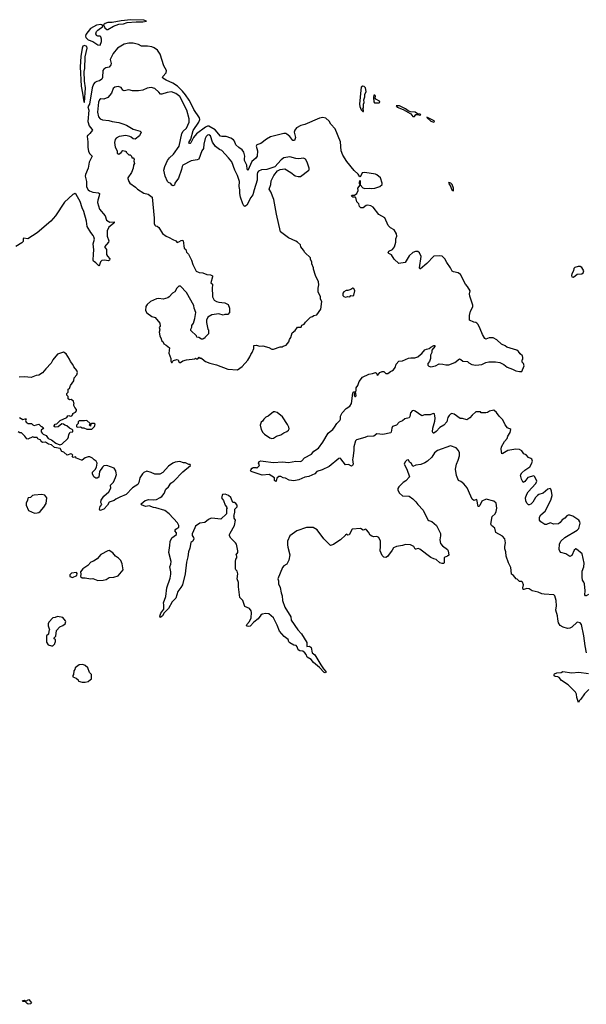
# Model space of a CAD drawing. Extents: x 2220520 to 2384350, y 721165 to 893491.
# Tile 314 of 315: x 2367262 to 2374816, y 865306 to 878444. Entities that reach past the tile are written whole.
import ezdxf

# ---------------------------------------------------------------- set-up
doc = ezdxf.new("R2010")
doc.units = 0

msp = doc.modelspace()

# ---------------------------------------------------------------- linework, layer by layer
at = {"layer": '0CON20XD'}
for points in [[(2368422, 878312), (2368435, 878312), (2368513, 878357), (2368585, 878383), (2368645, 878391), (2368695, 878407), (2368815, 878417), (2368905, 878414), (2368952, 878425), (2368915, 878436), (2368745, 878444), (2368615, 878431), (2368495, 878407), (2368437, 878405), (2368402, 878395), (2368378, 878375), (2368398, 878335), (2368422, 878312)], [(2368335, 878102), (2368353, 878155), (2368353, 878183), (2368343, 878215), (2368335, 878226), (2368305, 878226), (2368285, 878233), (2368276, 878255), (2368287, 878285), (2368304, 878306), (2368370, 878355), (2368363, 878375), (2368342, 878382), (2368285, 878369), (2368207, 878325), (2368142, 878245), (2368137, 878225), (2368145, 878207), (2368175, 878176), (2368235, 878151), (2368305, 878107), (2368335, 878102)], [(2371793, 876267), (2371795, 876300), (2371800, 876295), (2371800, 876240), (2371835, 876200), (2371865, 876193), (2371924, 876196), (2371955, 876190), (2371995, 876196), (2372062, 876218), (2372094, 876245), (2372096, 876265), (2372072, 876335), (2372025, 876374), (2372005, 876383), (2371863, 876407), (2371829, 876401), (2371805, 876352), (2371795, 876348), (2371773, 876383), (2371722, 876432), (2371622, 876552), (2371571, 876635), (2371548, 876695), (2371538, 876815), (2371467, 876987), (2371411, 877051), (2371389, 877089), (2371345, 877129), (2371305, 877140), (2371259, 877131), (2371065, 877046), (2371009, 877031), (2370951, 876999), (2370929, 876971), (2370920, 876945), (2370938, 876872), (2370925, 876834), (2370904, 876834), (2370863, 876885), (2370825, 876918), (2370814, 876924), (2370785, 876924), (2370605, 876879), (2370550, 876850), (2370475, 876794), (2370424, 876776), (2370416, 876755), (2370430, 876695), (2370427, 876623), (2370412, 876598), (2370357, 876553), (2370305, 876432), (2370295, 876448), (2370290, 876505), (2370260, 876565), (2370258, 876588), (2370265, 876625), (2370252, 876675), (2370228, 876708), (2370185, 876737), (2370145, 876775), (2370124, 876824), (2370110, 876840), (2370075, 876863), (2370015, 876886), (2369955, 876885), (2369939, 876889), (2369866, 876976), (2369785, 877024), (2369765, 877024), (2369739, 877011), (2369619, 876921), (2369580, 876870), (2369545, 876803), (2369535, 876791), (2369525, 876790), (2369518, 876805), (2369542, 876848), (2369574, 876965), (2369650, 877075), (2369663, 877113), (2369657, 877135), (2369585, 877244), (2369559, 877295), (2369520, 877370), (2369471, 877441), (2369430, 877490), (2369365, 877555), (2369305, 877599), (2369215, 877637), (2369168, 877665), (2369164, 877675), (2369169, 877685), (2369214, 877735), (2369221, 877765), (2369185, 877829), (2369133, 877985), (2369098, 878038), (2369055, 878068), (2369025, 878080), (2368965, 878091), (2368885, 878092), (2368845, 878114), (2368775, 878131), (2368715, 878131), (2368655, 878119), (2368565, 878065), (2368506, 877994), (2368466, 877915), (2368482, 877858), (2368478, 877842), (2368455, 877812), (2368409, 877801), (2368384, 877786), (2368372, 877765), (2368367, 877675), (2368355, 877649), (2368325, 877628), (2368290, 877620), (2368265, 877608), (2368247, 877583), (2368227, 877535), (2368194, 877315), (2368169, 877281), (2368184, 877235), (2368169, 877085), (2368188, 877028), (2368224, 876985), (2368230, 876970), (2368195, 876924), (2368175, 876902), (2368165, 876900), (2368161, 876885), (2368170, 876815), (2368170, 876745), (2368181, 876685), (2368195, 876656), (2368227, 876625), (2368189, 876541), (2368174, 876465), (2368138, 876378), (2368134, 876355), (2368151, 876285), (2368154, 876215), (2368175, 876174), (2368191, 876161), (2368235, 876144), (2368312, 876132), (2368324, 876124), (2368322, 876095), (2368303, 876035), (2368301, 876005), (2368327, 875917), (2368399, 875825), (2368420, 875770), (2368465, 875742), (2368520, 875745), (2368520, 875735), (2368511, 875725), (2368452, 875675), (2368428, 875625), (2368427, 875555), (2368452, 875495), (2368446, 875474), (2368390, 875415), (2368417, 875377), (2368420, 875310), (2368430, 875290), (2368462, 875255), (2368458, 875235), (2368443, 875227), (2368395, 875236), (2368355, 875229), (2368338, 875212), (2368325, 875172), (2368315, 875160), (2368275, 875200), (2368245, 875220), (2368240, 875235), (2368244, 875315), (2368252, 875375), (2368243, 875453), (2368258, 875515), (2368251, 875545), (2368242, 875565), (2368209, 875605), (2368160, 875685), (2368152, 875755), (2368117, 875885), (2368093, 875933), (2368067, 876017), (2368015, 876113), (2367997, 876127), (2367969, 876111), (2367861, 876009), (2367740, 875825), (2367675, 875758), (2367495, 875599), (2367372, 875518), (2367313, 875527), (2367308, 875515), (2367309, 875485), (2367292, 875465), (2367211, 875419)], [(2368125, 877340), (2368139, 877535), (2368126, 877624), (2368122, 877752), (2368132, 877795), (2368135, 877950), (2368159, 878065), (2368155, 878086), (2368125, 878099), (2368105, 878093), (2368095, 878066), (2368077, 877955), (2368069, 877815), (2368082, 877555), (2368101, 877465), (2368115, 877350), (2368125, 877340)], [(2370165, 873774), (2370229, 873815), (2370305, 873900), (2370331, 873945), (2370342, 873978), (2370362, 874005), (2370382, 874055), (2370382, 874098), (2370415, 874100), (2370465, 874088), (2370505, 874092), (2370585, 874068), (2370625, 874048), (2370645, 874048), (2370735, 874078), (2370762, 874078), (2370775, 874090), (2370815, 874100), (2370852, 874145), (2370858, 874175), (2370878, 874205), (2370895, 874268), (2370933, 874297), (2370965, 874340), (2371015, 874340), (2371025, 874370), (2371055, 874380), (2371072, 874408), (2371140, 874475), (2371167, 874483), (2371185, 874498), (2371223, 874507), (2371277, 874583), (2371290, 874685), (2371272, 874715), (2371272, 874745), (2371243, 874815), (2371243, 874863), (2371252, 874905), (2371247, 874945), (2371205, 875030), (2371178, 875115), (2371180, 875135), (2371158, 875185), (2371157, 875215), (2371138, 875245), (2371137, 875265), (2371065, 875338), (2371045, 875368), (2371012, 875415), (2371005, 875440), (2370967, 875475), (2370945, 875490), (2370844, 875534), (2370755, 875599), (2370741, 875615), (2370685, 875850), (2370648, 876045), (2370611, 876145), (2370588, 876185), (2370610, 876245), (2370613, 876295), (2370648, 876365), (2370701, 876429), (2370733, 876447), (2370795, 876452), (2370878, 876405), (2370935, 876362), (2370975, 876350), (2371005, 876350), (2371118, 876435), (2371122, 876445), (2371120, 876465), (2371093, 876545), (2371073, 876583), (2371045, 876596), (2370985, 876589), (2370944, 876594), (2370865, 876616), (2370785, 876603), (2370747, 876575), (2370665, 876482), (2370555, 876446), (2370485, 876441), (2370445, 876421), (2370432, 876405), (2370427, 876385), (2370429, 876305), (2370386, 876175), (2370369, 876105), (2370345, 876071), (2370292, 875968), (2370265, 875952), (2370252, 875962), (2370238, 875988), (2370204, 876075), (2370196, 876126), (2370198, 876175), (2370189, 876219), (2370191, 876285), (2370167, 876365), (2370128, 876435), (2370088, 876548), (2370045, 876602), (2369957, 876697), (2369925, 876712), (2369873, 876753), (2369830, 876810), (2369805, 876894), (2369785, 876907), (2369765, 876904), (2369748, 876885), (2369735, 876858), (2369716, 876785), (2369710, 876725), (2369692, 876695), (2369649, 876585), (2369626, 876574), (2369547, 876563), (2369435, 876501), (2369426, 876485), (2369421, 876445), (2369381, 876329), (2369330, 876265), (2369327, 876235), (2369305, 876228), (2369290, 876235), (2369278, 876258), (2369245, 876270), (2369231, 876285), (2369201, 876355), (2369184, 876435), (2369196, 876484), (2369232, 876565), (2369258, 876602), (2369311, 876649), (2369389, 876755), (2369423, 876925), (2369443, 876955), (2369484, 876995), (2369522, 877075), (2369520, 877120), (2369490, 877235), (2369395, 877418), (2369345, 877460), (2369285, 877480), (2369226, 877474), (2369155, 877449), (2369140, 877450), (2369118, 877478), (2369065, 877524), (2369015, 877541), (2368961, 877529), (2368905, 877502), (2368845, 877494), (2368766, 877496), (2368715, 877509), (2368655, 877497), (2368638, 877505), (2368615, 877540), (2368575, 877552), (2368530, 877545), (2368508, 877525), (2368487, 877465), (2368435, 877406), (2368385, 877382), (2368345, 877386), (2368325, 877377), (2368313, 877345), (2368298, 877208), (2368310, 877150), (2368335, 877121), (2368365, 877106), (2368448, 877098), (2368495, 877085), (2368582, 877072), (2368635, 877055), (2368687, 877037), (2368775, 876984), (2368868, 876958), (2368880, 876945), (2368858, 876895), (2368799, 876851), (2368775, 876853), (2368747, 876877), (2368728, 876885), (2368675, 876897), (2368587, 876887), (2368548, 876865), (2368534, 876845), (2368527, 876807), (2368534, 876745), (2368562, 876695), (2368562, 876665), (2368585, 876652), (2368598, 876658), (2368615, 876670), (2368635, 876698), (2368672, 876692), (2368680, 876685), (2368680, 876675), (2368715, 876640), (2368735, 876640), (2368750, 876625), (2368755, 876600), (2368775, 876600), (2368788, 876585), (2368782, 876555), (2368790, 876525), (2368778, 876502), (2368776, 876464), (2368752, 876405), (2368704, 876336), (2368703, 876325), (2368716, 876286), (2368731, 876265), (2368805, 876211), (2368833, 876183), (2368915, 876129), (2368975, 876114), (2369027, 876075), (2369056, 875795), (2369053, 875725), (2369062, 875702), (2369073, 875693), (2369095, 875690), (2369115, 875672), (2369165, 875590), (2369214, 875554), (2369255, 875540), (2369305, 875509), (2369343, 875493), (2369363, 875473), (2369385, 875478), (2369415, 875500), (2369435, 875502), (2369442, 875495), (2369456, 875396), (2369476, 875376), (2369484, 875344), (2369510, 875315), (2369553, 875235), (2369572, 875178), (2369615, 875088), (2369655, 875071), (2369705, 875067), (2369755, 875042), (2369805, 875038), (2369830, 875025), (2369832, 875015), (2369812, 874935), (2369830, 874915), (2369832, 874895), (2369828, 874875), (2369832, 874745), (2369855, 874700), (2369885, 874682), (2369917, 874673), (2369995, 874668), (2370040, 874645), (2370060, 874595), (2370060, 874535), (2370035, 874510), (2369995, 874510), (2369975, 874502), (2369915, 874520), (2369825, 874507), (2369770, 874475), (2369752, 874435), (2369752, 874405), (2369770, 874315), (2369780, 874305), (2369777, 874253), (2369730, 874205), (2369725, 874190), (2369715, 874190), (2369705, 874180), (2369685, 874180), (2369652, 874202), (2369625, 874210), (2369620, 874225), (2369542, 874295), (2369542, 874315), (2369557, 874343), (2369558, 874365), (2369578, 874395), (2369598, 874455), (2369608, 874535), (2369588, 874595), (2369585, 874630), (2369486, 874806), (2369405, 874890), (2369385, 874890), (2369355, 874860), (2369328, 874815), (2369297, 874795), (2369253, 874747), (2369235, 874734), (2369176, 874714), (2369115, 874724), (2369085, 874721), (2369004, 874686), (2368962, 874645), (2368942, 874615), (2368938, 874565), (2368955, 874533), (2369024, 874484), (2369069, 874469), (2369130, 874395), (2369133, 874357), (2369122, 874335), (2369128, 874305), (2369120, 874275), (2369128, 874225), (2369147, 874187), (2369150, 874165), (2369169, 874149), (2369185, 874120), (2369215, 874103), (2369258, 874065), (2369248, 873995), (2369278, 873925), (2369278, 873888), (2369285, 873870), (2369295, 873870), (2369300, 873885), (2369313, 873897), (2369355, 873912), (2369376, 873906), (2369385, 873880), (2369395, 873870), (2369405, 873870), (2369438, 873892), (2369485, 873907), (2369595, 873920), (2369605, 873930), (2369615, 873920), (2369635, 873920), (2369655, 873940), (2369665, 873930), (2369685, 873930), (2369720, 873895), (2369740, 873885), (2369795, 873862), (2369885, 873841), (2370035, 873780), (2370165, 873774)], [(2371845, 877220), (2371847, 877233), (2371838, 877255), (2371845, 877270), (2371847, 877315), (2371855, 877340), (2371852, 877375), (2371865, 877415), (2371862, 877445), (2371879, 877485), (2371871, 877535), (2371855, 877551), (2371835, 877556), (2371816, 877545), (2371808, 877505), (2371792, 877315), (2371795, 877288), (2371815, 877240), (2371835, 877220), (2371845, 877220)], [(2372055, 877334), (2372063, 877345), (2372058, 877358), (2372008, 877385), (2372000, 877395), (2372007, 877425), (2371998, 877435), (2371982, 877435), (2371978, 877405), (2371985, 877350), (2371994, 877335), (2372055, 877334)], [(2372502, 877152), (2372525, 877153), (2372543, 877177), (2372565, 877180), (2372595, 877168), (2372608, 877175), (2372602, 877185), (2372565, 877190), (2372535, 877210), (2372473, 877213), (2372439, 877229), (2372406, 877255), (2372327, 877295), (2372280, 877295), (2372295, 877278), (2372376, 877246), (2372477, 877187), (2372502, 877152)], [(2372785, 877078), (2372792, 877085), (2372786, 877095), (2372690, 877145), (2372693, 877135), (2372745, 877089), (2372785, 877078)], [(2374845, 870776), (2374815, 870758), (2374805, 870758), (2374795, 870770), (2374799, 870825), (2374791, 870915), (2374785, 870938), (2374766, 870965), (2374761, 871005), (2374762, 871085), (2374784, 871145), (2374786, 871194), (2374763, 871315), (2374685, 871381), (2374675, 871383), (2374655, 871366), (2374621, 871295), (2374595, 871280), (2374545, 871318), (2374478, 871335), (2374463, 871353), (2374456, 871375), (2374458, 871445), (2374475, 871484), (2374529, 871535), (2374695, 871634), (2374715, 871654), (2374735, 871725), (2374732, 871745), (2374718, 871765), (2374635, 871818), (2374595, 871833), (2374576, 871834), (2374555, 871824), (2374529, 871795), (2374495, 871770), (2374467, 871733), (2374445, 871719), (2374385, 871711), (2374335, 871729), (2374285, 871709), (2374265, 871709), (2374209, 871745), (2374192, 871765), (2374191, 871805), (2374212, 871838), (2374266, 871885), (2374345, 872035), (2374360, 872095), (2374353, 872155), (2374345, 872181), (2374335, 872189), (2374305, 872182), (2374243, 872127), (2374185, 872109), (2374165, 872095), (2374141, 872069), (2374105, 872006), (2374075, 871981), (2374055, 871971), (2374045, 871973), (2374025, 871994), (2374011, 872025), (2374004, 872065), (2374022, 872115), (2374042, 872145), (2374144, 872255), (2374157, 872287), (2374132, 872345), (2374115, 872356), (2374035, 872334), (2373995, 872282), (2373975, 872270), (2373953, 872315), (2373941, 872365), (2373955, 872397), (2373996, 872435), (2374065, 872479), (2374087, 872517), (2374098, 872555), (2374088, 872578), (2374075, 872590), (2374045, 872601), (2374016, 872636), (2373985, 872653), (2373955, 872693), (2373925, 872709), (2373875, 872713), (2373768, 872695), (2373705, 872654), (2373692, 872652), (2373681, 872715), (2373686, 872745), (2373724, 872816), (2373763, 872855), (2373768, 872885), (2373800, 872935), (2373810, 872975), (2373797, 872987), (2373785, 872988), (2373765, 873000), (2373735, 873038), (2373704, 873105), (2373654, 873154), (2373618, 873205), (2373585, 873233), (2373525, 873222), (2373497, 873203), (2373475, 873198), (2373415, 873200), (2373405, 873210), (2373383, 873213), (2373345, 873210), (2373295, 873168), (2373265, 873132), (2373225, 873106), (2373167, 873123), (2373135, 873124), (2373055, 873181), (2373025, 873188), (2373005, 873181), (2372989, 873165), (2372971, 873135), (2372961, 873099), (2372955, 873080), (2372915, 873035), (2372865, 873001), (2372815, 872948), (2372785, 872929), (2372775, 872929), (2372766, 872946), (2372768, 872995), (2372797, 873085), (2372802, 873125), (2372793, 873183), (2372775, 873190), (2372735, 873171), (2372657, 873173), (2372625, 873158), (2372535, 873221), (2372515, 873229), (2372495, 873227), (2372472, 873198), (2372465, 873150), (2372455, 873132), (2372395, 873120), (2372365, 873092), (2372322, 873075), (2372285, 873036), (2372234, 873016), (2372224, 872996), (2372215, 872940), (2372208, 872932), (2372105, 872911), (2372025, 872918), (2371985, 872887), (2371895, 872883), (2371865, 872868), (2371750, 872840), (2371739, 872825), (2371717, 872743), (2371717, 872695), (2371703, 872595), (2371699, 872575), (2371706, 872514), (2371698, 872495), (2371685, 872488), (2371645, 872508), (2371605, 872504), (2371545, 872586), (2371535, 872592), (2371515, 872591), (2371388, 872482), (2371294, 872436), (2371224, 872416), (2371195, 872383), (2371115, 872349), (2371062, 872338), (2370985, 872304), (2370915, 872290), (2370855, 872300), (2370805, 872328), (2370775, 872332), (2370745, 872348), (2370715, 872350), (2370690, 872325), (2370682, 872288), (2370675, 872283), (2370660, 872295), (2370659, 872329), (2370586, 872376), (2370495, 872367), (2370348, 872415), (2370340, 872435), (2370350, 872445), (2370352, 872458), (2370365, 872460), (2370375, 872470), (2370415, 872470), (2370425, 872460), (2370455, 872490), (2370458, 872505), (2370447, 872525), (2370455, 872550), (2370475, 872558), (2370506, 872554), (2370645, 872534), (2370765, 872546), (2370845, 872536), (2370945, 872555), (2371005, 872548), (2371023, 872557), (2371061, 872599), (2371151, 872645), (2371184, 872685), (2371247, 872725), (2371304, 872806), (2371376, 872925), (2371399, 872951), (2371435, 872976), (2371460, 873005), (2371489, 873055), (2371528, 873095), (2371538, 873115), (2371541, 873155), (2371562, 873198), (2371613, 873255), (2371665, 873287), (2371684, 873325), (2371705, 873460), (2371715, 873480), (2371725, 873480), (2371732, 873472), (2371723, 873435), (2371732, 873415), (2371740, 873415), (2371747, 873425), (2371740, 873485), (2371746, 873494), (2371748, 873532), (2371772, 873565), (2371788, 873615), (2371830, 873675), (2371918, 873715), (2371965, 873722), (2372005, 873736), (2372018, 873728), (2372025, 873710), (2372035, 873703), (2372062, 873735), (2372095, 873751), (2372115, 873749), (2372145, 873722), (2372168, 873722), (2372205, 873752), (2372225, 873757), (2372245, 873770), (2372269, 873805), (2372283, 873847), (2372315, 873886), (2372365, 873891), (2372445, 873928), (2372475, 873934), (2372528, 873932), (2372570, 873945), (2372605, 873978), (2372625, 873988), (2372665, 874038), (2372685, 874049), (2372720, 874055), (2372742, 874075), (2372785, 874098), (2372796, 874096), (2372796, 874085), (2372758, 874035), (2372756, 874004), (2372741, 873969), (2372737, 873925), (2372724, 873885), (2372703, 873855), (2372702, 873835), (2372715, 873820), (2372745, 873814), (2372806, 873824), (2372855, 873850), (2372904, 873846), (2372945, 873837), (2372985, 873837), (2373065, 873872), (2373125, 873917), (2373145, 873912), (2373168, 873888), (2373232, 873882), (2373250, 873865), (2373290, 873845), (2373345, 873834), (2373425, 873842), (2373475, 873869), (2373515, 873879), (2373605, 873880), (2373665, 873868), (2373715, 873842), (2373759, 873809), (2373833, 873783), (2373875, 873761), (2373925, 873748), (2373955, 873750), (2373988, 873825), (2373980, 873855), (2373960, 873875), (2373960, 873905), (2373970, 873915), (2373972, 873935), (2373965, 873958), (2373934, 873984), (2373913, 874015), (2373888, 874035), (2373758, 874075), (2373734, 874094), (2373687, 874115), (2373625, 874174), (2373575, 874198), (2373522, 874198), (2373475, 874183), (2373462, 874192), (2373432, 874245), (2373403, 874317), (2373376, 874375), (2373355, 874397), (2373345, 874403), (2373315, 874406), (2373258, 874435), (2373258, 874495), (2373273, 874555), (2373292, 874585), (2373302, 874615), (2373302, 874635), (2373262, 874755), (2373259, 874785), (2373266, 874825), (2373232, 874885), (2373206, 874916), (2373138, 875045), (2373106, 875066), (2373045, 875078), (2373027, 875087), (2373007, 875135), (2372956, 875206), (2372931, 875255), (2372895, 875287), (2372865, 875292), (2372785, 875289), (2372691, 875189), (2372605, 875118), (2372595, 875120), (2372594, 875134), (2372614, 875284), (2372593, 875333), (2372569, 875349), (2372541, 875349), (2372504, 875336), (2372456, 875294), (2372402, 875205), (2372315, 875193), (2372255, 875247), (2372218, 875308), (2372184, 875325), (2372176, 875335), (2372184, 875355), (2372232, 875378), (2372259, 875415), (2372276, 875475), (2372275, 875520), (2372289, 875555), (2372284, 875585), (2372255, 875638), (2372205, 875666), (2372175, 875697), (2372132, 875802), (2372050, 875845), (2371975, 875943), (2371945, 875960), (2371905, 875970), (2371880, 875965), (2371840, 875935), (2371810, 875935), (2371792, 875952), (2371783, 875985), (2371758, 876015), (2371743, 876073), (2371735, 876078), (2371705, 876074), (2371689, 876085), (2371687, 876095), (2371695, 876103), (2371727, 876103), (2371758, 876125), (2371776, 876164), (2371772, 876195), (2371800, 876235), (2371790, 876255), (2371793, 876267)], [(2373045, 876162), (2373044, 876195), (2373026, 876245), (2373009, 876265), (2372985, 876272), (2372980, 876265), (2372983, 876255), (2373001, 876231), (2373022, 876175), (2373045, 876162)], [(2374645, 875009), (2374695, 875047), (2374755, 875052), (2374775, 875066), (2374783, 875095), (2374756, 875136), (2374735, 875149), (2374707, 875153), (2374665, 875138), (2374649, 875125), (2374644, 875095), (2374623, 875055), (2374619, 875029), (2374625, 875011), (2374645, 875009)], [(2371605, 874742), (2371635, 874752), (2371662, 874748), (2371678, 874762), (2371705, 874760), (2371715, 874768), (2371731, 874825), (2371715, 874858), (2371705, 874862), (2371675, 874842), (2371635, 874830), (2371615, 874832), (2371582, 874815), (2371572, 874795), (2371570, 874765), (2371585, 874750), (2371605, 874742)], [(2367260, 873135), (2367305, 873108), (2367335, 873120), (2367347, 873117), (2367338, 873095), (2367348, 873075), (2367375, 873058), (2367417, 873057), (2367437, 873037), (2367455, 873030), (2367517, 873047), (2367545, 873020), (2367558, 873018), (2367577, 872997), (2367572, 872985), (2367550, 872965), (2367550, 872945), (2367562, 872925), (2367575, 872913), (2367615, 872898), (2367642, 872855), (2367685, 872840), (2367743, 872793), (2367795, 872773), (2367825, 872782), (2367903, 872857), (2367913, 872877), (2367915, 872910), (2367935, 872940), (2367968, 872945), (2367970, 872965), (2367960, 872975), (2367924, 872994), (2367890, 873025), (2367863, 873033), (2367845, 873048), (2367825, 873050), (2367775, 873012), (2367735, 873008), (2367720, 873015), (2367720, 873025), (2367734, 873046), (2367758, 873052), (2367800, 873095), (2367890, 873135), (2367905, 873160), (2367915, 873162), (2367935, 873152), (2367955, 873158), (2367970, 873175), (2367972, 873188), (2368005, 873208), (2368020, 873225), (2368020, 873245), (2367995, 873270), (2367982, 873295), (2367982, 873318), (2367990, 873325), (2367982, 873332), (2367978, 873355), (2367950, 873375), (2367925, 873372), (2367910, 873385), (2367908, 873415), (2367890, 873435), (2367890, 873455), (2367907, 873473), (2367910, 873515), (2367925, 873522), (2367932, 873535), (2367939, 873561), (2367982, 873625), (2367986, 873664), (2368022, 873705), (2368032, 873735), (2368023, 873765), (2367982, 873812), (2367970, 873845), (2367937, 873885), (2367926, 873916), (2367882, 873985), (2367845, 874010), (2367765, 873982), (2367703, 873907), (2367680, 873860), (2367610, 873785), (2367565, 873730), (2367515, 873701), (2367480, 873695), (2367415, 873670), (2367325, 873679), (2367255, 873673)], [(2370625, 872858), (2370645, 872862), (2370685, 872887), (2370745, 872907), (2370785, 872933), (2370825, 872949), (2370847, 872965), (2370854, 872985), (2370852, 873005), (2370834, 873044), (2370764, 873144), (2370695, 873202), (2370665, 873212), (2370645, 873210), (2370576, 873154), (2370545, 873142), (2370515, 873112), (2370498, 873085), (2370482, 873075), (2370468, 873035), (2370480, 872975), (2370504, 872934), (2370524, 872914), (2370595, 872867), (2370625, 872858)], [(2368225, 872982), (2368260, 873015), (2368267, 873047), (2368255, 873058), (2368223, 873057), (2368210, 873045), (2368205, 873020), (2368192, 873035), (2368200, 873055), (2368157, 873097), (2368125, 873090), (2368055, 873090), (2368043, 873077), (2368040, 873055), (2368020, 873035), (2368020, 873015), (2368028, 873008), (2368072, 873012), (2368095, 872998), (2368115, 872998), (2368155, 872982), (2368225, 872982)], [(2370348, 870555), (2370325, 870588), (2370263, 870615), (2370237, 870695), (2370198, 870735), (2370179, 870875), (2370180, 870935), (2370160, 870985), (2370172, 871052), (2370160, 871085), (2370143, 871103), (2370140, 871115), (2370138, 871215), (2370143, 871247), (2370157, 871265), (2370156, 871286), (2370148, 871305), (2370168, 871335), (2370172, 871355), (2370153, 871445), (2370140, 871465), (2370075, 871527), (2370060, 871555), (2370059, 871575), (2370066, 871594), (2370127, 871695), (2370138, 871765), (2370120, 871795), (2370120, 871815), (2370110, 871825), (2370120, 871835), (2370130, 871875), (2370130, 871915), (2370160, 871945), (2370160, 871965), (2370145, 871988), (2370125, 872000), (2370102, 872002), (2370075, 872070), (2370046, 872096), (2370002, 872112), (2369965, 872108), (2369950, 872065), (2369977, 872027), (2370000, 871965), (2370020, 871945), (2370020, 871935), (2370030, 871925), (2370020, 871915), (2370018, 871852), (2369945, 871780), (2369825, 871792), (2369805, 871790), (2369780, 871775), (2369730, 871735), (2369664, 871726), (2369604, 871686), (2369598, 871662), (2369559, 871585), (2369562, 871562), (2369581, 871535), (2369584, 871515), (2369572, 871488), (2369545, 871468), (2369529, 871391), (2369511, 871345), (2369504, 871276), (2369485, 871207), (2369469, 871051), (2369431, 870905), (2369411, 870869), (2369368, 870815), (2369344, 870725), (2369296, 870675), (2369245, 870587), (2369189, 870531), (2369165, 870491), (2369145, 870470), (2369135, 870468), (2369129, 870485), (2369144, 870525), (2369182, 870578), (2369184, 870636), (2369179, 870665), (2369212, 870748), (2369224, 870864), (2369268, 870992), (2369276, 871044), (2369276, 871076), (2369265, 871145), (2369275, 871177), (2369279, 871215), (2369248, 871335), (2369265, 871428), (2369267, 871483), (2369289, 871531), (2369350, 871575), (2369352, 871595), (2369331, 871625), (2369344, 871645), (2369382, 871675), (2369382, 871695), (2369365, 871730), (2369255, 871850), (2369195, 871894), (2369075, 871933), (2369045, 871936), (2368988, 871958), (2368945, 871949), (2368918, 871958), (2368885, 871972), (2368882, 871985), (2368933, 872027), (2368985, 872042), (2369045, 872039), (2369085, 872044), (2369135, 872068), (2369156, 872084), (2369186, 872124), (2369212, 872178), (2369245, 872212), (2369275, 872262), (2369315, 872288), (2369435, 872413), (2369540, 872495), (2369535, 872510), (2369515, 872510), (2369472, 872532), (2369445, 872532), (2369395, 872547), (2369335, 872539), (2369302, 872528), (2369245, 872488), (2369169, 872401), (2369132, 872378), (2369065, 872378), (2369015, 872402), (2368955, 872420), (2368915, 872402), (2368898, 872385), (2368865, 872330), (2368852, 872268), (2368836, 872244), (2368765, 872198), (2368680, 872110), (2368596, 872075), (2368545, 872045), (2368522, 872028), (2368454, 872006), (2368431, 871965), (2368383, 871915), (2368335, 871897), (2368328, 871898), (2368324, 871914), (2368333, 871947), (2368357, 871975), (2368345, 872000), (2368348, 872035), (2368385, 872086), (2368448, 872145), (2368478, 872195), (2368472, 872235), (2368513, 872275), (2368538, 872335), (2368550, 872375), (2368549, 872395), (2368544, 872424), (2368520, 872460), (2368425, 872496), (2368385, 872491), (2368365, 872473), (2368326, 872414), (2368315, 872338), (2368295, 872327), (2368275, 872326), (2368251, 872345), (2368234, 872384), (2368233, 872405), (2368269, 872441), (2368286, 872474), (2368294, 872525), (2368280, 872555), (2368255, 872570), (2368232, 872595), (2368195, 872610), (2368175, 872611), (2368135, 872598), (2368095, 872568), (2368085, 872567), (2368020, 872595), (2368005, 872610), (2367975, 872602), (2367963, 872617), (2367968, 872635), (2367958, 872648), (2367945, 872650), (2367895, 872632), (2367852, 872672), (2367824, 872684), (2367801, 872721), (2367724, 872734), (2367685, 872771), (2367645, 872780), (2367605, 872806), (2367565, 872802), (2367548, 872815), (2367543, 872833), (2367505, 872852), (2367495, 872868), (2367455, 872870), (2367435, 872878), (2367372, 872848), (2367355, 872852), (2367329, 872889), (2367285, 872930), (2367265, 872930), (2367240, 872945)], [(2374820, 869995), (2374801, 870091), (2374785, 870225), (2374750, 870375), (2374735, 870397), (2374695, 870404), (2374621, 870339), (2374595, 870326), (2374565, 870321), (2374507, 870337), (2374469, 870359), (2374446, 870396), (2374435, 870445), (2374431, 870491), (2374408, 870565), (2374420, 870625), (2374414, 870695), (2374398, 870758), (2374385, 870769), (2374255, 870780), (2374225, 870782), (2374175, 870804), (2374094, 870824), (2374055, 870852), (2374025, 870853), (2373985, 870840), (2373975, 870842), (2373971, 870865), (2373977, 870905), (2373965, 870940), (2373957, 870947), (2373925, 870950), (2373895, 870980), (2373880, 870985), (2373845, 871030), (2373818, 871045), (2373816, 871094), (2373808, 871135), (2373778, 871195), (2373748, 871285), (2373743, 871343), (2373728, 871385), (2373728, 871415), (2373739, 871465), (2373730, 871515), (2373701, 871551), (2373610, 871600), (2373595, 871658), (2373553, 871695), (2373542, 871715), (2373561, 871815), (2373600, 871850), (2373615, 871880), (2373622, 871925), (2373614, 871995), (2373585, 872020), (2373482, 872048), (2373425, 872018), (2373395, 871960), (2373385, 871950), (2373375, 871950), (2373355, 872040), (2373315, 872028), (2373296, 872046), (2373276, 872086), (2373229, 872199), (2373185, 872252), (2373145, 872282), (2373114, 872294), (2373084, 872364), (2373073, 872445), (2373087, 872515), (2373109, 872565), (2373124, 872626), (2373124, 872664), (2373113, 872695), (2373081, 872731), (2373006, 872756), (2372834, 872695), (2372793, 872665), (2372757, 872605), (2372700, 872555), (2372665, 872529), (2372612, 872508), (2372545, 872499), (2372503, 872483), (2372485, 872522), (2372461, 872541), (2372445, 872572), (2372425, 872569), (2372399, 872545), (2372388, 872515), (2372423, 872445), (2372457, 872343), (2372409, 872291), (2372375, 872270), (2372315, 872212), (2372305, 872190), (2372304, 872165), (2372325, 872128), (2372365, 872092), (2372455, 872088), (2372505, 872052), (2372545, 872012), (2372568, 871975), (2372641, 871901), (2372705, 871772), (2372715, 871763), (2372758, 871748), (2372817, 871695), (2372870, 871590), (2372872, 871558), (2372864, 871505), (2372874, 871454), (2372897, 871425), (2372966, 871375), (2372976, 871355), (2372983, 871297), (2372966, 871284), (2372923, 871267), (2372922, 871198), (2372915, 871190), (2372895, 871189), (2372865, 871197), (2372815, 871243), (2372785, 871249), (2372745, 871269), (2372595, 871379), (2372575, 871388), (2372545, 871378), (2372535, 871380), (2372518, 871415), (2372470, 871435), (2372407, 871443), (2372365, 871427), (2372285, 871413), (2372245, 871398), (2372227, 871367), (2372165, 871281), (2372145, 871269), (2372115, 871271), (2372096, 871295), (2372069, 871355), (2372073, 871417), (2372070, 871485), (2372049, 871535), (2372025, 871548), (2371985, 871544), (2371955, 871552), (2371934, 871565), (2371914, 871604), (2371885, 871639), (2371875, 871644), (2371840, 871635), (2371805, 871656), (2371695, 871644), (2371655, 871572), (2371638, 871568), (2371625, 871578), (2371605, 871568), (2371538, 871505), (2371465, 871453), (2371445, 871440), (2371405, 871430), (2371318, 871518), (2371229, 871639), (2371175, 871667), (2371085, 871670), (2370955, 871622), (2370862, 871555), (2370830, 871485), (2370830, 871435), (2370837, 871407), (2370862, 871305), (2370848, 871232), (2370823, 871177), (2370784, 871156), (2370766, 871135), (2370704, 870984), (2370712, 870955), (2370712, 870915), (2370734, 870866), (2370746, 870796), (2370761, 870755), (2370766, 870695), (2370797, 870605), (2370878, 870475), (2370882, 870432), (2370969, 870305), (2371019, 870249), (2371092, 870135), (2371092, 870082), (2371125, 870084), (2371149, 870065), (2371160, 869995), (2371195, 869970), (2371276, 869835), (2371311, 869781), (2371344, 869745), (2371345, 869734), (2371335, 869730), (2371321, 869735), (2371259, 869799), (2371178, 869868), (2371147, 869907), (2371096, 869936), (2371082, 869975), (2371065, 869997), (2371035, 870019), (2370995, 870024), (2370976, 870036), (2370962, 870075), (2370948, 870095), (2370915, 870097), (2370865, 870128), (2370850, 870145), (2370842, 870175), (2370786, 870215), (2370726, 870285), (2370694, 870364), (2370644, 870464), (2370585, 870516), (2370545, 870521), (2370495, 870510), (2370475, 870497), (2370442, 870448), (2370385, 870407), (2370335, 870354), (2370315, 870346), (2370295, 870351), (2370287, 870365), (2370289, 870375), (2370327, 870413), (2370349, 870465), (2370353, 870535), (2370348, 870555)], [(2367461, 871861), (2367495, 871863), (2367515, 871868), (2367535, 871882), (2367585, 871938), (2367615, 871990), (2367623, 872065), (2367595, 872100), (2367555, 872107), (2367455, 872102), (2367434, 872096), (2367405, 872070), (2367375, 872062), (2367368, 872055), (2367366, 872034), (2367347, 871993), (2367347, 871967), (2367380, 871895), (2367461, 871861)], [(2368305, 870959), (2368375, 870964), (2368415, 870976), (2368455, 871000), (2368515, 871004), (2368576, 871024), (2368640, 871105), (2368626, 871185), (2368609, 871229), (2368580, 871260), (2368540, 871285), (2368502, 871332), (2368455, 871360), (2368435, 871359), (2368345, 871307), (2368295, 871251), (2368245, 871218), (2368210, 871205), (2368169, 871161), (2368105, 871118), (2368072, 871075), (2368077, 871045), (2368072, 871015), (2368095, 870998), (2368135, 870997), (2368205, 870982), (2368235, 870986), (2368305, 870959)], [(2367965, 871002), (2368025, 871030), (2368028, 871055), (2368018, 871068), (2367953, 871057), (2367930, 871035), (2367930, 871015), (2367965, 871002)], [(2367705, 870090), (2367730, 870115), (2367733, 870137), (2367740, 870145), (2367738, 870175), (2367720, 870185), (2367720, 870195), (2367742, 870218), (2367752, 870295), (2367797, 870343), (2367838, 870362), (2367867, 870385), (2367877, 870415), (2367873, 870425), (2367835, 870469), (2367765, 870479), (2367735, 870466), (2367705, 870462), (2367652, 870405), (2367642, 870385), (2367642, 870355), (2367660, 870305), (2367648, 870285), (2367644, 870246), (2367618, 870222), (2367618, 870138), (2367643, 870103), (2367685, 870090), (2367705, 870090)], [(2368135, 869603), (2368175, 869612), (2368205, 869640), (2368220, 869645), (2368220, 869705), (2368193, 869733), (2368168, 869795), (2368135, 869828), (2368105, 869842), (2368055, 869838), (2368003, 869797), (2367997, 869773), (2367982, 869755), (2367980, 869705), (2367970, 869695), (2367970, 869675), (2368015, 869660), (2368040, 869635), (2368045, 869620), (2368094, 869604), (2368135, 869603)], [(2374850, 869505), (2374791, 869449), (2374745, 869378), (2374722, 869355), (2374712, 869332), (2374691, 869401), (2374686, 869445), (2374672, 869472), (2374575, 869567), (2374485, 869628), (2374455, 869668), (2374436, 869676), (2374399, 869679), (2374388, 869688), (2374386, 869705), (2374394, 869716), (2374425, 869730), (2374480, 869735), (2374505, 869748), (2374625, 869729), (2374715, 869736), (2374845, 869722)], [(2367375, 865306), (2367360, 865315), (2367340, 865340), (2367310, 865345), (2367300, 865355), (2367325, 865362), (2367345, 865350), (2367385, 865370), (2367420, 865325), (2367405, 865313), (2367375, 865306)]]:
    msp.add_lwpolyline(points, dxfattribs=at)

doc.saveas('drawing.dxf')
